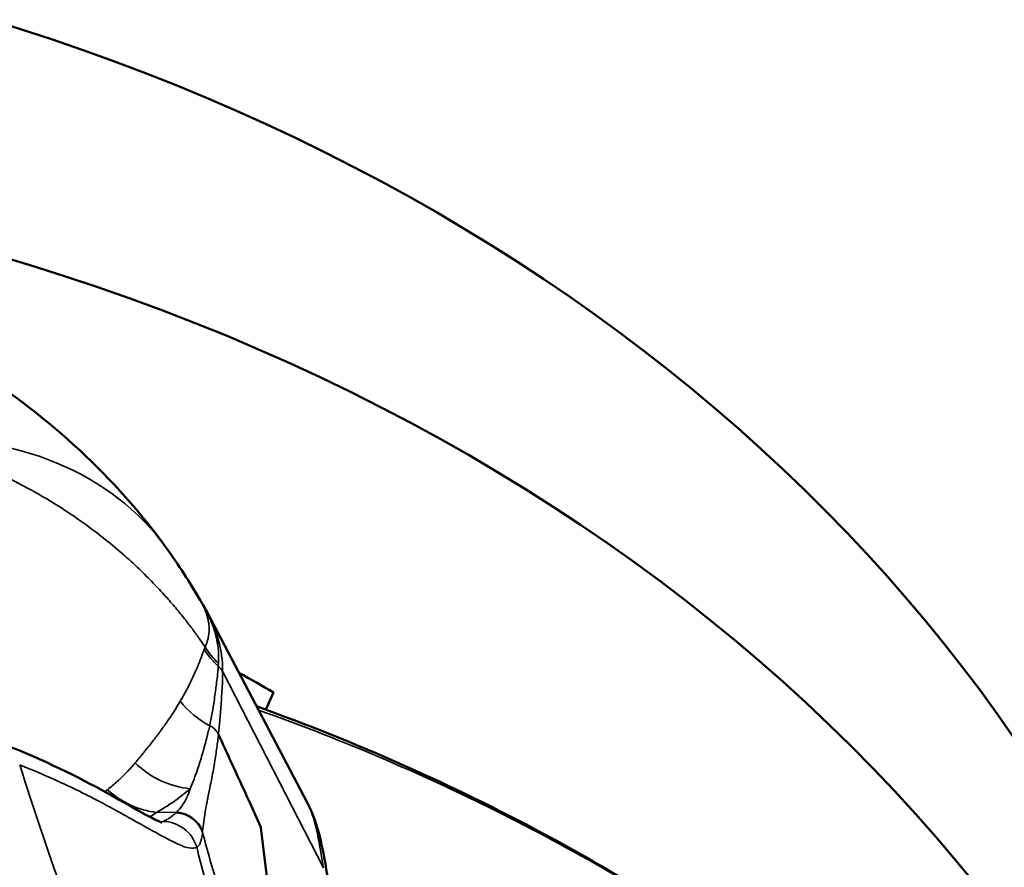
# Model space of a CAD drawing. Header units: millimetres. Extents: x 0 to 4686, y -120 to 1682.
# Tile 374 of 558: x 2088.61 to 2094.16, y 842.97 to 847.75. Entities that reach past the tile are written whole.
import ezdxf

# ---------------------------------------------------------------- set-up
doc = ezdxf.new("R2010")
doc.units = ezdxf.units.MM
doc.header["$LTSCALE"] = 2
doc.layers.add('Sichtbar (ISO)', color=7, linetype='Continuous', lineweight=50)
doc.layers.add('Sichtbar schmal (ISO)', color=7, linetype='Continuous', lineweight=35)

msp = doc.modelspace()

# ---------------------------------------------------------------- linework, layer by layer
at = {"layer": 'Sichtbar (ISO)'}
for p, q in [((2089.6257, 844.4769), (2089.6257, 844.4769)), ((2089.6642, 844.4098), (2090.2286, 843.3369)), ((2089.9945, 843.8609), (2090.039, 843.9571)), ((2089.9871, 843.845), (2089.9874, 843.8457))]:
    msp.add_line(p, q, dxfattribs=at)
for centre, major_axis, ratio, start_param, end_param in [((2083.9389, 838.4646), (11.6869, 1.6297), 0.831833, 0, 3.141593), ((2084.1305, 837.0903), (-11.6869, -1.6297), 0.831833, 3.073418, 6.35136), ((2087.4079, 843.3085), (2.026, 1.4647), 0.729821, 6.283175, 6.283187), ((2084.1305, 837.0903), (-9.8051, -1.3673), 0.831833, 3.955188, 3.979597)]:
    msp.add_ellipse(centre, major_axis=major_axis, ratio=ratio, start_param=start_param, end_param=end_param, dxfattribs=at)
for points, knots in [([(2085.6055, 846.5934), (2086.0976, 846.587), (2086.5979, 846.5104), (2087.5282, 846.2328), (2087.971, 846.0315), (2088.7774, 845.5069), (2089.148, 845.1686), (2089.4339, 844.7732)], [0, 0, 0, 0, 0.1479453, 0.1479453, 0.29297, 0.29297, 0.4462453, 0.4462453, 0.4462453, 0.4462453]), ([(2093.1277, 842.1416), (2092.9053, 842.3149), (2092.6745, 842.4804), (2092.1976, 842.7951), (2091.9514, 842.9441), (2091.4453, 843.225), (2091.1853, 843.3568), (2090.6531, 843.6024), (2090.3808, 843.7161), (2090.0501, 843.8405), (2089.9967, 843.8602), (2089.9431, 843.8795)], [3.9744311, 3.9744311, 3.9744311, 3.9744311, 4.0525222, 4.0525222, 4.1306133, 4.1306133, 4.2087044, 4.2087044, 4.2867955, 4.2867955, 4.3017615, 4.3017615, 4.3017615, 4.3017615]), ([(2089.9662, 843.202), (2089.9456, 843.2469), (2089.9017, 843.3429), (2089.8359, 843.4863), (2089.7773, 843.6146), (2089.742, 843.6913), (2089.7285, 843.7206)], [0, 0, 0, 0, 0.259784, 0.553696, 0.830583, 1, 1, 1, 1]), ([(2088.5635, 843.6475), (2088.7792, 843.561), (2088.9743, 843.4609), (2089.1853, 843.3434), (2089.2399, 843.3118), (2089.3214, 843.2661), (2089.3521, 843.2495), (2089.3913, 843.2303), (2089.4036, 843.2254), (2089.4092, 843.2235), (2089.4098, 843.2234), (2089.4098, 843.2234)], [0, 0, 0, 0, 0.0798168, 0.0798168, 0.1126487, 0.1126487, 0.1386068, 0.1386068, 0.158098, 0.158098, 0.1630941, 0.1630941, 0.1630941, 0.1630941]), ([(2090.2288, 843.3366), (2090.2709, 843.2564), (2090.2906, 843.1834), (2090.3231, 843.0375), (2090.335, 842.9703), (2090.3462, 842.8923)], [0, 0, 0, 0, 0.05627135, 0.05627135, 0.09656284, 0.09656284, 0.09656284, 0.09656284]), ([(2090.1033, 841.8047), (2090.0893, 842.0195), (2090.0707, 842.244), (2090.0253, 842.7074), (2089.9984, 842.9465), (2089.9668, 843.1971), (2089.9665, 843.1995), (2089.9662, 843.202)], [-0.2819087, -0.2819087, -0.2819087, -0.2819087, -0.1403117, -0.1403117, 0, 0, 0.0013697, 0.0013697, 0.0013697, 0.0013697])]:
    msp.add_open_spline(points, degree=3, knots=knots, dxfattribs=at)
for points in [[(2089.4339, 844.7732), (2089.503, 844.6776), (2089.5669, 844.5787), (2089.6257, 844.4769)], [(2089.6254, 844.4774), (2089.6393, 844.455), (2089.6522, 844.4325), (2089.6641, 844.4101)], [(2089.6642, 844.4098), (2089.6641, 844.4099), (2089.6641, 844.41), (2089.6641, 844.4101)], [(2090.2288, 843.3366), (2090.2287, 843.3367), (2090.2287, 843.3368), (2090.2286, 843.3369)]]:
    msp.add_open_spline(points, degree=3, dxfattribs=at)
at = {"layer": 'Sichtbar schmal (ISO)'}
for p, q in [((2089.7525, 844.0729), (2090.3197, 842.969)), ((2089.4846, 843.86), (2089.4846, 843.86)), ((2089.0144, 843.3649), (2089.0144, 843.3649)), ((2089.3799, 843.2812), (2089.4937, 843.2824)), ((2090.3165, 842.9883), (2090.3158, 842.9891))]:
    msp.add_line(p, q, dxfattribs=at)
for centre, major_axis, ratio, start_param, end_param in [((2087.4079, 843.3085), (2.026, 1.4647), 0.729821, 0.000002, 0.847746), ((2090.071, 844.4592), (0.431, -0.2535), 0.960742, 4.222972, 4.461894), ((2089.8915, 844.1962), (0.3795, -0.3255), 0.950321, 4.512144, 4.947553), ((2089.5756, 843.8973), (0.3221, -0.3825), 0.924672, 4.820756, 5.532006), ((2089.3848, 843.7673), (0.2418, -0.4377), 0.89826, 5.075617, 5.721162), ((2089.4948, 843.1366), (-0.1369, 0.0736), 0.890529, 3.906461, 5.192202), ((2089.4987, 843.1442), (-0.1345, 0.0705), 0.88577, 3.895327, 5.180666), ((2089.416, 843.0301), (-0.0819, 0.1825), 0.987408, 4.56913, 5.86123)]:
    msp.add_ellipse(centre, major_axis=major_axis, ratio=ratio, start_param=start_param, end_param=end_param, dxfattribs=at)
for points, knots in [([(2087.9469, 845.3863), (2088.0385, 845.3627), (2088.1288, 845.3351), (2088.2174, 845.3036), (2088.2971, 845.2753), (2088.3753, 845.2438), (2088.4518, 845.2093), (2088.5204, 845.1784), (2088.5876, 845.1451), (2088.6532, 845.1095), (2088.7117, 845.0778), (2088.7689, 845.0443), (2088.8248, 845.009), (2088.8745, 844.9776), (2088.9231, 844.9449), (2088.9705, 844.9108), (2089.013, 844.8804), (2089.0544, 844.8489), (2089.0949, 844.8164), (2089.1312, 844.7873), (2089.1667, 844.7574), (2089.2014, 844.7267), (2089.2325, 844.6992), (2089.2629, 844.6711), (2089.2925, 844.6424), (2089.3191, 844.6167), (2089.3451, 844.5906), (2089.3705, 844.564), (2089.3933, 844.5402), (2089.4155, 844.516), (2089.4373, 844.4915), (2089.4568, 844.4696), (2089.4759, 844.4474), (2089.4946, 844.4249), (2089.5114, 844.4047), (2089.5279, 844.3843), (2089.544, 844.3638), (2089.5585, 844.3452), (2089.5728, 844.3265), (2089.5867, 844.3078), (2089.5993, 844.2907), (2089.6116, 844.2737), (2089.6236, 844.2565), (2089.6338, 844.242), (2089.6437, 844.2274), (2089.6535, 844.2129)], [0, 0, 0, 0, 0.129181, 0.129181, 0.129181, 0.245414, 0.245414, 0.245414, 0.349539, 0.349539, 0.349539, 0.442326, 0.442326, 0.442326, 0.524907, 0.524907, 0.524907, 0.598769, 0.598769, 0.598769, 0.665023, 0.665023, 0.665023, 0.724465, 0.724465, 0.724465, 0.777728, 0.777728, 0.777728, 0.825452, 0.825452, 0.825452, 0.868283, 0.868283, 0.868283, 0.906835, 0.906835, 0.906835, 0.941671, 0.941671, 0.941671, 0.973208, 0.973208, 0.973208, 1, 1, 1, 1]), ([(2089.7283, 844.1209), (2089.7291, 844.1319), (2089.7295, 844.1429), (2089.7296, 844.1538), (2089.7296, 844.1788), (2089.7276, 844.2032), (2089.7241, 844.2263), (2089.7215, 844.2436), (2089.7181, 844.2601), (2089.7143, 844.2756), (2089.7123, 844.2839), (2089.7101, 844.292), (2089.7077, 844.2999), (2089.7001, 844.3256), (2089.6912, 844.3495), (2089.6798, 844.3752), (2089.6758, 844.3844), (2089.6714, 844.3938), (2089.6665, 844.4036), (2089.6589, 844.419), (2089.6502, 844.4354), (2089.6404, 844.4524), (2089.6357, 844.4606), (2089.6307, 844.4689), (2089.6254, 844.4774)], [0, 0, 0, 0, 0.0665495, 0.0665495, 0.0665495, 0.2192103, 0.2192103, 0.2192103, 0.3333333, 0.3333333, 0.3333333, 0.3947922, 0.3947922, 0.3947922, 0.5951971, 0.5951971, 0.5951971, 0.6666667, 0.6666667, 0.6666667, 0.7788703, 0.7788703, 0.7788703, 0.8325007, 0.8325007, 0.8325007, 0.8325007]), ([(2089.6257, 844.4769), (2089.6301, 844.4694), (2089.6342, 844.4619), (2089.638, 844.4544), (2089.6429, 844.4449), (2089.6473, 844.4355), (2089.6512, 844.4262), (2089.6548, 844.4177), (2089.658, 844.4092), (2089.6608, 844.4008), (2089.6634, 844.3932), (2089.6656, 844.3856), (2089.6675, 844.3781), (2089.6693, 844.3711), (2089.6708, 844.3642), (2089.672, 844.3574), (2089.6731, 844.3511), (2089.674, 844.3448), (2089.6746, 844.3386), (2089.6752, 844.3328), (2089.6755, 844.3271), (2089.6757, 844.3214), (2089.6758, 844.3162), (2089.6758, 844.3111), (2089.6756, 844.3059), (2089.6754, 844.3012), (2089.6751, 844.2965), (2089.6747, 844.2918), (2089.6742, 844.2875), (2089.6737, 844.2832), (2089.673, 844.2789), (2089.6724, 844.275), (2089.6717, 844.2711), (2089.6708, 844.2671), (2089.6701, 844.2635), (2089.6692, 844.2599), (2089.6683, 844.2562), (2089.6674, 844.2529), (2089.6665, 844.2495), (2089.6655, 844.2462), (2089.6646, 844.2431), (2089.6636, 844.24), (2089.6625, 844.2369), (2089.6616, 844.234), (2089.6605, 844.2311), (2089.6595, 844.2283), (2089.6585, 844.2257), (2089.6575, 844.223), (2089.6565, 844.2204), (2089.6555, 844.2179), (2089.6545, 844.2154), (2089.6535, 844.2129)], [0.2180543, 0.2180543, 0.2180543, 0.2180543, 0.2791827, 0.2791827, 0.2791827, 0.3573707, 0.3573707, 0.3573707, 0.4289597, 0.4289597, 0.4289597, 0.4945312, 0.4945312, 0.4945312, 0.555048, 0.555048, 0.555048, 0.6110372, 0.6110372, 0.6110372, 0.6625635, 0.6625635, 0.6625635, 0.7098301, 0.7098301, 0.7098301, 0.7532279, 0.7532279, 0.7532279, 0.7931519, 0.7931519, 0.7931519, 0.8300081, 0.8300081, 0.8300081, 0.8641527, 0.8641527, 0.8641527, 0.8958194, 0.8958194, 0.8958194, 0.9251261, 0.9251261, 0.9251261, 0.9521912, 0.9521912, 0.9521912, 0.9768706, 0.9768706, 0.9768706, 1, 1, 1, 1]), ([(2089.752, 844.0767), (2089.7519, 844.0927), (2089.7515, 844.109), (2089.7504, 844.1254), (2089.7487, 844.1513), (2089.7452, 844.1774), (2089.7398, 844.2039), (2089.738, 844.2127), (2089.7361, 844.2215), (2089.7339, 844.2304), (2089.7295, 844.248), (2089.7244, 844.2658), (2089.7184, 844.2837), (2089.7096, 844.3104), (2089.6989, 844.3374), (2089.6864, 844.3646), (2089.6821, 844.3741), (2089.6775, 844.3837), (2089.6726, 844.3933), (2089.6699, 844.3988), (2089.6671, 844.4043), (2089.6642, 844.4098)], [0.0060419, 0.0060419, 0.0060419, 0.0060419, 0.1118978, 0.1118978, 0.1118978, 0.2780883, 0.2780883, 0.2780883, 0.3333333, 0.3333333, 0.3333333, 0.4435746, 0.4435746, 0.4435746, 0.6085694, 0.6085694, 0.6085694, 0.6666667, 0.6666667, 0.6666667, 0.6997661, 0.6997661, 0.6997661, 0.6997661]), ([(2089.6474, 844.2004), (2089.6371, 844.1677), (2089.6247, 844.1362), (2089.6116, 844.1047), (2089.5979, 844.0718), (2089.5833, 844.039), (2089.5673, 844.0068), (2089.5506, 843.9732), (2089.5323, 843.9403), (2089.5128, 843.9075)], [0, 0, 0, 0, 0.319086, 0.319086, 0.319086, 0.652487, 0.652487, 0.652487, 1, 1, 1, 1]), ([(2089.6535, 844.2129), (2089.6529, 844.2113), (2089.6517, 844.2082), (2089.6504, 844.2036), (2089.6485, 844.2014), (2089.6474, 844.2004)], [0, 0, 0, 0, 0.3333333, 0.6666667, 0.9999673, 0.9999673, 0.9999673, 0.9999673]), ([(2089.6476, 844.2001), (2089.655, 844.1887), (2089.6629, 844.1776), (2089.6713, 844.1669), (2089.6797, 844.156), (2089.6886, 844.1455), (2089.6979, 844.1353), (2089.7072, 844.1252), (2089.717, 844.1154), (2089.7273, 844.1062)], [0.0031394, 0.0031394, 0.0031394, 0.0031394, 0.3333333, 0.3333333, 0.3333333, 0.6666667, 0.6666667, 0.6666667, 0.999803, 0.999803, 0.999803, 0.999803]), ([(2089.7273, 844.1062), (2089.727, 844.0984), (2089.7263, 844.0902), (2089.7256, 844.0821), (2089.7228, 844.0516), (2089.7193, 844.0216), (2089.7155, 843.9917), (2089.7148, 843.9864), (2089.7141, 843.9811), (2089.7134, 843.9758), (2089.7094, 843.9449), (2089.705, 843.9142), (2089.7001, 843.8838), (2089.6998, 843.8823), (2089.6996, 843.8808), (2089.6993, 843.8793), (2089.6952, 843.8539), (2089.6907, 843.8287), (2089.6859, 843.8038), (2089.6837, 843.7923), (2089.6814, 843.781), (2089.6791, 843.7696)], [0.0000008, 0.0000008, 0.0000008, 0.0000008, 0.0700651, 0.0700651, 0.0700651, 0.3333333, 0.3333333, 0.3333333, 0.3800637, 0.3800637, 0.3800637, 0.6531982, 0.6531982, 0.6531982, 0.6666667, 0.6666667, 0.6666667, 0.8954162, 0.8954162, 0.8954162, 1, 1, 1, 1]), ([(2089.7283, 844.1209), (2089.7281, 844.1192), (2089.728, 844.1175), (2089.7278, 844.1159), (2089.7277, 844.1142), (2089.7276, 844.1125), (2089.7274, 844.1109), (2089.7274, 844.1101), (2089.7273, 844.1093), (2089.7272, 844.1085), (2089.7272, 844.1081), (2089.7271, 844.1077), (2089.7271, 844.1072), (2089.7271, 844.107), (2089.7271, 844.1068), (2089.7271, 844.1066)], [0, 0, 0, 0, 0.3333333, 0.3333333, 0.3333333, 0.6666667, 0.6666667, 0.6666667, 0.8333333, 0.8333333, 0.8333333, 0.9166667, 0.9166667, 0.9166667, 0.9608591, 0.9608591, 0.9608591, 0.9608591]), ([(2089.752, 844.074), (2089.7502, 844.078), (2089.745, 844.0856), (2089.737, 844.0965), (2089.7308, 844.1032), (2089.7274, 844.1061)], [0.0000222, 0.0000222, 0.0000222, 0.0000222, 0.3333333, 0.6666667, 0.9977302, 0.9977302, 0.9977302, 0.9977302]), ([(2089.7286, 843.7206), (2089.7298, 843.7324), (2089.731, 843.7443), (2089.7322, 843.7563), (2089.7349, 843.7838), (2089.7375, 843.8116), (2089.7397, 843.8401), (2089.7422, 843.8717), (2089.7444, 843.9041), (2089.7464, 843.9365), (2089.7476, 843.9546), (2089.7488, 843.9727), (2089.7497, 843.9912), (2089.7507, 844.0096), (2089.7515, 844.0285), (2089.752, 844.0481), (2089.7522, 844.0568), (2089.7523, 844.0657), (2089.752, 844.074)], [0, 0, 0, 0, 0.1075086, 0.1075086, 0.1075086, 0.354412, 0.354412, 0.354412, 0.628005, 0.628005, 0.628005, 0.7800601, 0.7800601, 0.7800601, 0.9321152, 0.9321152, 0.9321152, 1, 1, 1, 1]), ([(2089.5128, 843.9075), (2089.5057, 843.8949), (2089.4984, 843.8824), (2089.4908, 843.87), (2089.484, 843.8588), (2089.4769, 843.8477), (2089.4697, 843.8366), (2089.463, 843.8263), (2089.4562, 843.816), (2089.4492, 843.8058), (2089.4426, 843.796), (2089.4358, 843.7863), (2089.4289, 843.7766), (2089.4222, 843.7671), (2089.4154, 843.7577), (2089.4085, 843.7483), (2089.4018, 843.7392), (2089.395, 843.73), (2089.3881, 843.7209), (2089.3813, 843.7119), (2089.3744, 843.7029), (2089.3675, 843.694), (2089.3606, 843.6851), (2089.3536, 843.6762), (2089.3466, 843.6673), (2089.3396, 843.6585), (2089.3325, 843.6496), (2089.3253, 843.6407), (2089.3182, 843.6318), (2089.3109, 843.6229), (2089.3036, 843.6139), (2089.2963, 843.605), (2089.2889, 843.596), (2089.2815, 843.587), (2089.274, 843.578), (2089.2665, 843.569), (2089.2589, 843.5599)], [0, 0, 0, 0, 0.106552, 0.106552, 0.106552, 0.202863, 0.202863, 0.202863, 0.292117, 0.292117, 0.292117, 0.377103, 0.377103, 0.377103, 0.45929, 0.45929, 0.45929, 0.539158, 0.539158, 0.539158, 0.617341, 0.617341, 0.617341, 0.694431, 0.694431, 0.694431, 0.770988, 0.770988, 0.770988, 0.847374, 0.847374, 0.847374, 0.923619, 0.923619, 0.923619, 1, 1, 1, 1]), ([(2093.1374, 842.1319), (2092.769, 842.4184), (2092.3769, 842.6836), (2091.9647, 842.9251), (2091.5524, 843.1666), (2091.1199, 843.3845), (2090.6708, 843.577), (2090.4365, 843.6774), (2090.1976, 843.7709), (2089.9548, 843.8573)], [0.000022, 0.000022, 0.000022, 0.000022, 0.3333333, 0.3333333, 0.3333333, 0.6666667, 0.6666667, 0.6666667, 0.8406064, 0.8406064, 0.8406064, 0.8406064]), ([(2089.6791, 843.7696), (2089.6766, 843.7584), (2089.674, 843.7473), (2089.6714, 843.7363), (2089.6685, 843.7241), (2089.6656, 843.7121), (2089.6625, 843.7004), (2089.6591, 843.6871), (2089.6557, 843.6741), (2089.6523, 843.6615), (2089.6507, 843.6559), (2089.6492, 843.6504), (2089.6477, 843.6449), (2089.6453, 843.6363), (2089.6429, 843.6278), (2089.6405, 843.6194), (2089.636, 843.6039), (2089.6315, 843.5887), (2089.6268, 843.5735), (2089.6227, 843.5602), (2089.6184, 843.5468), (2089.6138, 843.5331), (2089.6128, 843.5299), (2089.6117, 843.5267), (2089.6106, 843.5235), (2089.6045, 843.5056), (2089.5978, 843.4873), (2089.5908, 843.4686), (2089.5842, 843.4508), (2089.5773, 843.4327), (2089.5697, 843.4145)], [0, 0, 0, 0, 0.084967, 0.084967, 0.084967, 0.179662, 0.179662, 0.179662, 0.286264, 0.286264, 0.286264, 0.333333, 0.333333, 0.333333, 0.408141, 0.408141, 0.408141, 0.545927, 0.545927, 0.545927, 0.666667, 0.666667, 0.666667, 0.694748, 0.694748, 0.694748, 0.851019, 0.851019, 0.851019, 1, 1, 1, 1]), ([(2089.7285, 843.7206), (2089.7254, 843.7276), (2089.7213, 843.7344), (2089.7164, 843.7406), (2089.7115, 843.7468), (2089.7059, 843.7523), (2089.6996, 843.7572), (2089.6948, 843.761), (2089.6896, 843.7643), (2089.6842, 843.7671), (2089.6825, 843.768), (2089.6808, 843.7688), (2089.6791, 843.7696)], [0, 0, 0, 0, 0.3333333, 0.3333333, 0.3333333, 0.6666667, 0.6666667, 0.6666667, 0.9211211, 0.9211211, 0.9211211, 1, 1, 1, 1]), ([(2089.7285, 843.7206), (2089.7272, 843.7089), (2089.7257, 843.6968), (2089.7242, 843.6844), (2089.7227, 843.6719), (2089.721, 843.659), (2089.7193, 843.6457), (2089.7175, 843.6322), (2089.7155, 843.6184), (2089.7134, 843.6041), (2089.7113, 843.5898), (2089.709, 843.575), (2089.7065, 843.5598), (2089.7063, 843.5586), (2089.7061, 843.5574), (2089.7058, 843.5561), (2089.7034, 843.5419), (2089.7009, 843.5272), (2089.6982, 843.5123), (2089.695, 843.4952), (2089.6918, 843.4778), (2089.6884, 843.4604), (2089.6846, 843.4412), (2089.6807, 843.422), (2089.6769, 843.4032), (2089.6742, 843.3902), (2089.6716, 843.3773), (2089.6691, 843.3645), (2089.6675, 843.3566), (2089.666, 843.3489), (2089.6644, 843.3412), (2089.6606, 843.3216), (2089.657, 843.3024), (2089.6537, 843.2828), (2089.6506, 843.2648), (2089.6478, 843.2465), (2089.6454, 843.2275), (2089.6431, 843.2104), (2089.6412, 843.1928), (2089.6395, 843.1743)], [0, 0, 0, 0, 0.079864, 0.079864, 0.079864, 0.161116, 0.161116, 0.161116, 0.243495, 0.243495, 0.243495, 0.326602, 0.326602, 0.326602, 0.333333, 0.333333, 0.333333, 0.410969, 0.410969, 0.410969, 0.499971, 0.499971, 0.499971, 0.598643, 0.598643, 0.598643, 0.666667, 0.666667, 0.666667, 0.708525, 0.708525, 0.708525, 0.814568, 0.814568, 0.814568, 0.912212, 0.912212, 0.912212, 1, 1, 1, 1]), ([(2089.6061, 843.0841), (2089.5834, 843.0745), (2089.5517, 843.0785), (2089.5013, 843.1014), (2089.4977, 843.103), (2089.4939, 843.1048), (2089.4901, 843.1066), (2089.4408, 843.1301), (2089.3738, 843.1688), (2089.2998, 843.2096), (2089.2945, 843.2126), (2089.2891, 843.2155), (2089.2837, 843.2185), (2089.2084, 843.2602), (2089.1281, 843.3056), (2089.0242, 843.3598), (2089.0115, 843.3664), (2088.9986, 843.3731), (2088.9852, 843.3799), (2088.8807, 843.4329), (2088.7533, 843.4916), (2088.6088, 843.5485)], [0, 0, 0, 0, 0.25, 0.25, 0.25, 0.268103, 0.268103, 0.268103, 0.5, 0.5, 0.5, 0.516682, 0.516682, 0.516682, 0.75, 0.75, 0.75, 0.77832, 0.77832, 0.77832, 1, 1, 1, 1]), ([(2089.7477, 840.6282), (2089.6801, 840.7651), (2089.4859, 841.1774), (2089.1847, 841.9012), (2088.8733, 842.7511), (2088.6882, 843.3034), (2088.6088, 843.5485)], [0, 0, 0, 0, 0.172575, 0.497921, 0.78256, 1, 1, 1, 1]), ([(2089.2589, 843.5599), (2089.2441, 843.5422), (2089.2129, 843.5074), (2089.1613, 843.457), (2089.1232, 843.4246), (2089.1032, 843.4088)], [0, 0, 0, 0, 0.332619, 0.665839, 1, 1, 1, 1]), ([(2089.5697, 843.4145), (2089.5512, 843.3985), (2089.5321, 843.383), (2089.5124, 843.3682), (2089.5118, 843.3676), (2089.5111, 843.3671), (2089.5104, 843.3666), (2089.4907, 843.3518), (2089.4703, 843.3375), (2089.4494, 843.3237), (2089.4486, 843.3232), (2089.4479, 843.3227), (2089.4471, 843.3222), (2089.4254, 843.308), (2089.403, 843.2943), (2089.3799, 843.2812)], [0, 0, 0, 0, 0.322059, 0.322059, 0.322059, 0.333333, 0.333333, 0.333333, 0.655021, 0.655021, 0.655021, 0.666667, 0.666667, 0.666667, 1, 1, 1, 1]), ([(2089.5697, 843.4145), (2089.5693, 843.4133), (2089.5689, 843.4121), (2089.5685, 843.4109), (2089.563, 843.3937), (2089.5565, 843.3769), (2089.5485, 843.3605), (2089.5415, 843.346), (2089.5332, 843.3318), (2089.5234, 843.318), (2089.5148, 843.3058), (2089.5049, 843.294), (2089.4937, 843.2824)], [0, 0, 0, 0, 0.025493, 0.025493, 0.025493, 0.393032, 0.393032, 0.393032, 0.716431, 0.716431, 0.716431, 1, 1, 1, 1]), ([(2090.3189, 842.9728), (2090.3061, 843.0534), (2090.2948, 843.1222), (2090.2806, 843.1834), (2090.2662, 843.2456), (2090.2481, 843.2995), (2090.229, 843.3361), (2090.2289, 843.3363), (2090.2289, 843.3364), (2090.2288, 843.3366)], [0.0052813, 0.0052813, 0.0052813, 0.0052813, 0.3333333, 0.3333333, 0.3333333, 0.6666667, 0.6666667, 0.6666667, 0.6680597, 0.6680597, 0.6680597, 0.6680597]), ([(2089.4897, 843.2787), (2089.4834, 843.2729), (2089.4771, 843.2677), (2089.4709, 843.2629), (2089.4651, 843.2584), (2089.4594, 843.2543), (2089.4539, 843.2507), (2089.4487, 843.2472), (2089.4437, 843.2441), (2089.4389, 843.2414), (2089.4344, 843.2388), (2089.43, 843.2365), (2089.4259, 843.2345), (2089.4221, 843.2327), (2089.4184, 843.2311), (2089.4151, 843.2298)], [0, 0, 0, 0, 0.227936, 0.227936, 0.227936, 0.439504, 0.439504, 0.439504, 0.637393, 0.637393, 0.637393, 0.823705, 0.823705, 0.823705, 1, 1, 1, 1]), ([(2089.4937, 843.2824), (2089.4933, 843.282), (2089.4928, 843.2815), (2089.4924, 843.2811), (2089.4919, 843.2807), (2089.4915, 843.2803), (2089.491, 843.2799), (2089.4906, 843.2795), (2089.4902, 843.2791), (2089.4897, 843.2787)], [0, 0, 0, 0, 0.333269, 0.333269, 0.333269, 0.666567, 0.666567, 0.666567, 1, 1, 1, 1]), ([(2089.6389, 843.1679), (2089.6378, 843.1576), (2089.6365, 843.1483), (2089.6349, 843.1399), (2089.634, 843.1349), (2089.6329, 843.1302), (2089.6318, 843.1259), (2089.6311, 843.1231), (2089.6303, 843.1205), (2089.6295, 843.1181), (2089.6275, 843.1118), (2089.6253, 843.1064), (2089.6228, 843.1018), (2089.6222, 843.1006), (2089.6215, 843.0995), (2089.6208, 843.0984), (2089.619, 843.0954), (2089.617, 843.0928), (2089.615, 843.0906), (2089.6122, 843.0877), (2089.6092, 843.0855), (2089.6061, 843.0841)], [0, 0, 0, 0, 0.208475, 0.208475, 0.208475, 0.333333, 0.333333, 0.333333, 0.412692, 0.412692, 0.412692, 0.613686, 0.613686, 0.613686, 0.666667, 0.666667, 0.666667, 0.80923, 0.80923, 0.80923, 1, 1, 1, 1]), ([(2089.6389, 843.1679), (2089.639, 843.1686), (2089.639, 843.1693), (2089.6391, 843.17), (2089.6391, 843.1708), (2089.6392, 843.1715), (2089.6393, 843.1722), (2089.6393, 843.1729), (2089.6394, 843.1736), (2089.6395, 843.1743)], [0, 0, 0, 0, 0.333432, 0.333432, 0.333432, 0.6667294, 0.6667294, 0.6667294, 1, 1, 1, 1]), ([(2090.0879, 841.8388), (2090.0509, 841.9209), (2090.014, 842.0096), (2089.977, 842.1052), (2089.9632, 842.141), (2089.9493, 842.1778), (2089.9354, 842.2156), (2089.9042, 842.3007), (2089.8728, 842.3909), (2089.8419, 842.4848), (2089.8224, 842.5439), (2089.8031, 842.6044), (2089.7839, 842.666), (2089.7635, 842.732), (2089.7432, 842.7993), (2089.7232, 842.8678), (2089.6947, 842.9653), (2089.6666, 843.0654), (2089.6389, 843.1679)], [0, 0, 0, 0, 0.24249, 0.24249, 0.24249, 0.333333, 0.333333, 0.333333, 0.538076, 0.538076, 0.538076, 0.666667, 0.666667, 0.666667, 0.804294, 0.804294, 0.804294, 1, 1, 1, 1]), ([(2090.0904, 841.5981), (2090.0513, 841.6866), (2090.0125, 841.7819), (2089.974, 841.8837), (2089.9725, 841.8877), (2089.971, 841.8918), (2089.9694, 841.8959), (2089.9198, 842.0282), (2089.8707, 842.1713), (2089.8224, 842.3237), (2089.7788, 842.4611), (2089.7358, 842.6061), (2089.6936, 842.7576), (2089.664, 842.8634), (2089.6349, 842.9724), (2089.6061, 843.0841)], [0, 0, 0, 0, 0.231737, 0.231737, 0.231737, 0.24099, 0.24099, 0.24099, 0.540828, 0.540828, 0.540828, 0.811243, 0.811243, 0.811243, 1, 1, 1, 1])]:
    msp.add_open_spline(points, degree=3, knots=knots, dxfattribs=at)
for points in [[(2089.1032, 843.4088), (2089.0983, 843.4049), (2089.0931, 843.4011), (2089.0876, 843.3976)], [(2089.3799, 843.2812), (2089.3679, 843.2718), (2089.3546, 843.2635), (2089.3396, 843.2564)], [(2089.4151, 843.2298), (2089.4109, 843.2282), (2089.4065, 843.227), (2089.4018, 843.2262)]]:
    msp.add_open_spline(points, degree=3, dxfattribs=at)

doc.saveas('drawing.dxf')
